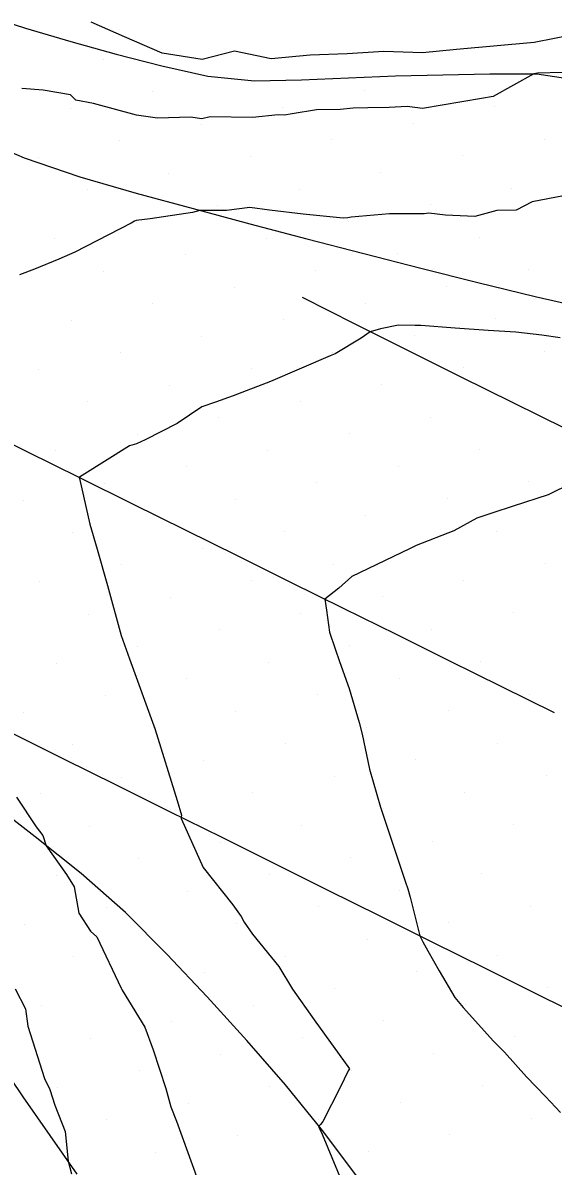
# Model space of a CAD drawing. Extents: x 2354170 to 2357230, y 866100 to 868290.
# Drawn here: x 2355304.97 to 2355327.49, y 867373.67 to 867422.25 of the extents above; entities that cross this region are included whole.
import ezdxf

# ---------------------------------------------------------------- set-up
doc = ezdxf.new("R2010")
doc.units = 0
for name, color, linetype in [('Default', 7, 'Continuous'), ('DTM Contours Major', 7, 'Continuous'), ('Exist DTM Breakline', 7, 'Continuous'), ('Exist DTM Scan Elevation Point', 7, 'Continuous'), ('Exist Roads EOP', 7, 'Continuous')]:
    doc.layers.add(name, color=color, linetype=linetype)

msp = doc.modelspace()

# ---------------------------------------------------------------- linework, layer by layer
at = {"layer": 'Default'}
for points in [[(2355344.514, 867422.979), (2355334.258, 867421.751), (2355333.559, 867421.728), (2355332.766, 867421.732), (2355331.905, 867421.668), (2355330.881, 867421.74), (2355329.743, 867421.789), (2355328.415, 867421.759), (2355326.683, 867421.413), (2355323.389, 867421.126), (2355321.939, 867420.982), (2355320.301, 867421.031), (2355318.744, 867420.937), (2355317.18, 867420.886), (2355315.52, 867420.726), (2355313.955, 867421.048), (2355312.59, 867420.697), (2355310.889, 867420.966), (2355309.284, 867421.656), (2355307.867, 867422.284)], [(2355328.958, 867420.167), (2355326.83, 867420.118), (2355326.671, 867420.086), (2355324.954, 867419.125), (2355324.457, 867419.033), (2355321.939, 867418.611), (2355321.293, 867418.692), (2355320.531, 867418.661), (2355319.622, 867418.639), (2355318.994, 867418.633), (2355318.442, 867418.568), (2355317.446, 867418.56), (2355316.415, 867418.387), (2355316.078, 867418.324), (2355315.807, 867418.348), (2355314.722, 867418.232), (2355312.924, 867418.256), (2355312.575, 867418.167), (2355312.09, 867418.251), (2355310.689, 867418.207), (2355309.796, 867418.323), (2355307.971, 867418.822), (2355307.223, 867418.965), (2355306.998, 867419.194), (2355305.824, 867419.399), (2355304.928, 867419.466)], [(2355328.601, 867415.032), (2355326.597, 867414.648), (2355325.918, 867414.299), (2355325.102, 867414.273), (2355324.169, 867414.026), (2355322.919, 867414.084), (2355322.214, 867414.169), (2355322.017, 867414.141), (2355320.539, 867414.134), (2355318.92, 867413.991), (2355318.768, 867413.972), (2355318.575, 867413.96), (2355316.874, 867414.127), (2355315.441, 867414.296), (2355314.617, 867414.408), (2355313.618, 867414.277), (2355312.48, 867414.281), (2355312.171, 867414.199), (2355310.372, 867413.919), (2355309.787, 867413.848), (2355309.717, 867413.825), (2355309.57, 867413.735), (2355307.182, 867412.505), (2355306.497, 867412.215), (2355305.467, 867411.781), (2355304.829, 867411.55)], [(2355327.793, 867408.867), (2355327.019, 867408.979), (2355325.916, 867409.103), (2355324.734, 867409.186), (2355323.332, 867409.277), (2355321.869, 867409.386), (2355321.633, 867409.396), (2355320.92, 867409.412), (2355320.157, 867409.246), (2355319.727, 867409.127), (2355319.333, 867408.859), (2355318.238, 867408.188), (2355318.025, 867408.107), (2355315.483, 867407.013), (2355313.905, 867406.411), (2355313.147, 867406.138), (2355312.574, 867405.94), (2355311.528, 867405.231), (2355310.163, 867404.538), (2355309.792, 867404.365), (2355309.495, 867404.276), (2355307.492, 867403.014), (2355307.381, 867402.949), (2355307.363, 867402.946), (2355307.361, 867402.938), (2355307.364, 867402.923), (2355307.373, 867402.887), (2355307.807, 867400.953), (2355308.126, 867399.89), (2355308.567, 867398.343), (2355309.138, 867396.223), (2355309.502, 867395.225), (2355310.537, 867392.379), (2355310.566, 867392.302), (2355310.57, 867392.29), (2355310.574, 867392.275), (2355311.521, 867389.215), (2355311.704, 867388.58), (2355311.688, 867388.503), (2355311.696, 867388.442), (2355312.629, 867386.358), (2355313.89, 867384.776), (2355314.249, 867384.277), (2355314.367, 867384.043), (2355314.723, 867383.535), (2355315.848, 867382.162), (2355316.425, 867381.186), (2355317.346, 867379.896), (2355318.847, 867377.809), (2355318.782, 867377.723), (2355318.441, 867377.02), (2355317.71, 867375.564), (2355317.617, 867375.439), (2355317.538, 867375.377), (2355317.537, 867375.315), (2355317.636, 867375.124), (2355317.753, 867374.866), (2355318.669, 867372.638)], [(2355328.283, 867402.686), (2355327.286, 867402.202), (2355325.791, 867401.722), (2355324.93, 867401.43), (2355324.255, 867401.21), (2355323.283, 867400.663), (2355321.682, 867400.042), (2355321.565, 867399.992), (2355321.39, 867399.906), (2355318.94, 867398.73), (2355318.389, 867398.227), (2355317.798, 867397.767), (2355317.861, 867397.293), (2355317.993, 867396.359), (2355318.229, 867395.654), (2355318.419, 867395.11), (2355318.833, 867393.973), (2355319.251, 867392.53), (2355319.38, 867392.032), (2355319.687, 867390.539), (2355320.159, 867388.932), (2355320.187, 867388.837), (2355320.212, 867388.758), (2355320.424, 867388.123), (2355321.216, 867385.745), (2355321.321, 867385.459), (2355321.417, 867385.102), (2355321.593, 867384.421), (2355321.83, 867383.459), (2355321.957, 867383.209), (2355322.166, 867382.817), (2355322.647, 867381.976), (2355323.321, 867380.844), (2355323.679, 867380.407), (2355324.958, 867378.984), (2355325.424, 867378.513), (2355326.362, 867377.466), (2355327.174, 867376.627), (2355327.814, 867375.957)], [(2355304.694, 867389.357), (2355305.539, 867388.093), (2355305.815, 867387.725), (2355305.96, 867387.284), (2355306.829, 867386.062), (2355307.153, 867385.546), (2355307.346, 867384.417), (2355307.842, 867383.654), (2355308.117, 867383.421), (2355309.141, 867381.233), (2355309.181, 867381.147), (2355310.149, 867379.576), (2355310.505, 867378.618), (2355311.042, 867376.977), (2355311.248, 867376.192), (2355311.497, 867375.587), (2355312.398, 867373.083)], [(2355304.641, 867381.213), (2355305.08, 867380.359), (2355305.176, 867379.625), (2355305.887, 867377.39), (2355306.116, 867376.927), (2355306.328, 867376.26), (2355306.76, 867375.147), (2355306.888, 867373.885), (2355307.04, 867373.35)]]:
    msp.add_lwpolyline(points, dxfattribs=at)
at = {"layer": 'DTM Contours Major'}
for points in [[(2355328.601, 867415.032), (2355326.597, 867414.648), (2355325.918, 867414.299), (2355325.102, 867414.273), (2355324.169, 867414.026), (2355322.919, 867414.084), (2355322.214, 867414.169), (2355322.017, 867414.141), (2355320.539, 867414.134), (2355318.92, 867413.991), (2355318.768, 867413.972), (2355318.575, 867413.96), (2355316.874, 867414.127), (2355315.441, 867414.296), (2355314.617, 867414.408), (2355313.618, 867414.277), (2355312.48, 867414.281), (2355312.171, 867414.199), (2355310.372, 867413.919), (2355309.787, 867413.848), (2355309.717, 867413.825), (2355309.57, 867413.735), (2355307.182, 867412.505), (2355306.497, 867412.215), (2355305.467, 867411.781), (2355304.829, 867411.55)], [(2355304.694, 867389.357), (2355305.539, 867388.093), (2355305.815, 867387.725), (2355305.96, 867387.284), (2355306.829, 867386.062), (2355307.153, 867385.546), (2355307.346, 867384.417), (2355307.842, 867383.654), (2355308.117, 867383.421), (2355309.141, 867381.233), (2355309.181, 867381.147), (2355310.149, 867379.576), (2355310.505, 867378.618), (2355311.042, 867376.977), (2355311.248, 867376.192), (2355311.497, 867375.587), (2355312.398, 867373.083)]]:
    msp.add_lwpolyline(points, dxfattribs=at)
at = {"layer": 'Exist DTM Breakline'}
for points in [[(2355302.724, 867417.51), (2355305.02, 867416.523), (2355307.386, 867415.716), (2355309.785, 867415.013), (2355312.197, 867414.357), (2355314.613, 867413.714), (2355317.031, 867413.078), (2355319.45, 867412.45), (2355321.872, 867411.829), (2355324.297, 867411.22), (2355326.726, 867410.629), (2355329.162, 867410.069)], [(2355316.839, 867410.592), (2355319.067, 867409.458), (2355321.303, 867408.34), (2355323.542, 867407.228), (2355325.783, 867406.119), (2355328.024, 867405.012), (2355330.266, 867403.905), (2355332.508, 867402.8), (2355334.75, 867401.694), (2355336.992, 867400.587), (2355339.232, 867399.478), (2355341.472, 867398.366), (2355343.709, 867397.25), (2355345.943, 867396.129), (2355348.176, 867395.004), (2355350.407, 867393.877), (2355352.64, 867392.751), (2355354.873, 867391.628), (2355357.107, 867390.506), (2355359.342, 867389.386), (2355361.577, 867388.266), (2355363.813, 867387.148)], [(2355302.9, 867405.152), (2355305.14, 867404.04), (2355307.379, 867402.929), (2355309.619, 867401.819), (2355311.859, 867400.708), (2355314.099, 867399.599), (2355316.339, 867398.489), (2355318.58, 867397.38), (2355320.82, 867396.271), (2355323.061, 867395.162), (2355325.301, 867394.053), (2355327.542, 867392.944)], [(2355304.458, 867392.093), (2355306.697, 867390.982), (2355308.937, 867389.87), (2355311.175, 867388.758), (2355313.414, 867387.645), (2355315.652, 867386.532), (2355317.891, 867385.418), (2355320.129, 867384.305), (2355322.368, 867383.192), (2355324.607, 867382.079), (2355326.845, 867380.967), (2355329.085, 867379.855), (2355331.325, 867378.745), (2355333.565, 867377.635), (2355335.806, 867376.527), (2355338.047, 867375.42), (2355340.29, 867374.314), (2355342.532, 867373.21)], [(2355319.2, 867373.19), (2355317.693, 867375.184), (2355316.124, 867377.13), (2355314.484, 867379.017), (2355312.797, 867380.862), (2355311.088, 867382.686), (2355309.322, 867384.456), (2355307.446, 867386.107), (2355305.486, 867387.659), (2355303.514, 867389.196)]]:
    msp.add_lwpolyline(points, dxfattribs=at)
at = {"layer": 'Exist DTM Scan Elevation Point'}
for p, q in [((2355308.376, 867420.708), (2355308.376, 867420.708)), ((2355310.461, 867419.329), (2355310.461, 867419.329)), ((2355319.475, 867419.36), (2355319.475, 867419.36)), ((2355306.996, 867418.623), (2355306.996, 867418.623)), ((2355316.01, 867418.655), (2355316.01, 867418.655)), ((2355325.024, 867418.687), (2355325.024, 867418.687)), ((2355312.546, 867417.949), (2355312.546, 867417.949)), ((2355321.56, 867417.981), (2355321.56, 867417.981)), ((2355327.109, 867417.307), (2355327.109, 867417.307)), ((2355309.081, 867417.244), (2355309.081, 867417.244)), ((2355318.095, 867417.275), (2355318.095, 867417.275)), ((2355305.617, 867416.538), (2355305.617, 867416.538)), ((2355314.631, 867416.57), (2355314.631, 867416.57)), ((2355323.645, 867416.602), (2355323.645, 867416.602)), ((2355311.166, 867415.864), (2355311.166, 867415.864)), ((2355320.18, 867415.896), (2355320.18, 867415.896)), ((2355307.702, 867415.159), (2355307.702, 867415.159)), ((2355316.716, 867415.19), (2355316.716, 867415.19)), ((2355325.73, 867415.222), (2355325.73, 867415.222)), ((2355313.251, 867414.485), (2355313.251, 867414.485)), ((2355322.265, 867414.517), (2355322.265, 867414.517)), ((2355309.787, 867413.779), (2355309.787, 867413.779)), ((2355318.801, 867413.811), (2355318.801, 867413.811)), ((2355306.323, 867413.074), (2355306.323, 867413.074)), ((2355315.336, 867413.105), (2355315.336, 867413.105)), ((2355324.35, 867413.137), (2355324.35, 867413.137)), ((2355311.872, 867412.4), (2355311.872, 867412.4)), ((2355320.886, 867412.432), (2355320.886, 867412.432)), ((2355308.408, 867411.694), (2355308.408, 867411.694)), ((2355317.421, 867411.726), (2355317.421, 867411.726)), ((2355326.435, 867411.758), (2355326.435, 867411.758)), ((2355313.957, 867411.02), (2355313.957, 867411.02)), ((2355322.971, 867411.052), (2355322.971, 867411.052)), ((2355310.493, 867410.315), (2355310.493, 867410.315)), ((2355319.506, 867410.347), (2355319.506, 867410.347)), ((2355307.028, 867409.609), (2355307.028, 867409.609)), ((2355316.042, 867409.641), (2355316.042, 867409.641)), ((2355325.056, 867409.673), (2355325.056, 867409.673)), ((2355312.578, 867408.935), (2355312.578, 867408.935)), ((2355321.591, 867408.967), (2355321.591, 867408.967)), ((2355309.113, 867408.23), (2355309.113, 867408.23)), ((2355318.127, 867408.262), (2355318.127, 867408.262)), ((2355327.141, 867408.293), (2355327.141, 867408.293)), ((2355323.676, 867407.588), (2355323.676, 867407.588)), ((2355305.649, 867407.524), (2355305.649, 867407.524)), ((2355314.663, 867407.556), (2355314.663, 867407.556)), ((2355311.198, 867406.85), (2355311.198, 867406.85)), ((2355320.212, 867406.882), (2355320.212, 867406.882)), ((2355307.734, 867406.145), (2355307.734, 867406.145)), ((2355316.748, 867406.177), (2355316.748, 867406.177)), ((2355325.761, 867406.208), (2355325.761, 867406.208)), ((2355313.283, 867405.471), (2355313.283, 867405.471)), ((2355322.297, 867405.503), (2355322.297, 867405.503)), ((2355309.819, 867404.765), (2355309.819, 867404.765)), ((2355318.833, 867404.797), (2355318.833, 867404.797)), ((2355306.354, 867404.06), (2355306.354, 867404.06)), ((2355315.368, 867404.092), (2355315.368, 867404.092)), ((2355324.382, 867404.123), (2355324.382, 867404.123)), ((2355311.904, 867403.386), (2355311.904, 867403.386)), ((2355320.917, 867403.418), (2355320.917, 867403.418)), ((2355326.467, 867402.744), (2355326.467, 867402.744)), ((2355308.439, 867402.68), (2355308.439, 867402.68)), ((2355317.453, 867402.712), (2355317.453, 867402.712)), ((2355304.975, 867401.975), (2355304.975, 867401.975)), ((2355313.989, 867402.007), (2355313.989, 867402.007)), ((2355323.002, 867402.038), (2355323.002, 867402.038)), ((2355310.524, 867401.301), (2355310.524, 867401.301)), ((2355319.538, 867401.333), (2355319.538, 867401.333)), ((2355307.06, 867400.596), (2355307.06, 867400.596)), ((2355316.074, 867400.627), (2355316.074, 867400.627)), ((2355325.087, 867400.659), (2355325.087, 867400.659)), ((2355312.609, 867399.922), (2355312.609, 867399.922)), ((2355321.623, 867399.953), (2355321.623, 867399.953)), ((2355309.145, 867399.216), (2355309.145, 867399.216)), ((2355318.159, 867399.248), (2355318.159, 867399.248)), ((2355327.172, 867399.279), (2355327.172, 867399.279)), ((2355305.68, 867398.511), (2355305.68, 867398.511)), ((2355314.694, 867398.542), (2355314.694, 867398.542)), ((2355323.708, 867398.574), (2355323.708, 867398.574)), ((2355311.23, 867397.837), (2355311.23, 867397.837)), ((2355320.244, 867397.868), (2355320.244, 867397.868)), ((2355307.765, 867397.131), (2355307.765, 867397.131)), ((2355316.779, 867397.163), (2355316.779, 867397.163)), ((2355325.793, 867397.194), (2355325.793, 867397.194)), ((2355313.315, 867396.457), (2355313.315, 867396.457)), ((2355322.329, 867396.489), (2355322.329, 867396.489)), ((2355309.85, 867395.752), (2355309.85, 867395.752)), ((2355318.864, 867395.783), (2355318.864, 867395.783)), ((2355306.386, 867395.046), (2355306.386, 867395.046)), ((2355315.4, 867395.078), (2355315.4, 867395.078)), ((2355324.414, 867395.109), (2355324.414, 867395.109)), ((2355311.935, 867394.372), (2355311.935, 867394.372)), ((2355320.949, 867394.404), (2355320.949, 867394.404)), ((2355308.471, 867393.667), (2355308.471, 867393.667)), ((2355317.485, 867393.698), (2355317.485, 867393.698)), ((2355326.499, 867393.73), (2355326.499, 867393.73)), ((2355323.034, 867393.024), (2355323.034, 867393.024)), ((2355305.007, 867392.961), (2355305.007, 867392.961)), ((2355314.02, 867392.993), (2355314.02, 867392.993)), ((2355310.556, 867392.287), (2355310.556, 867392.287)), ((2355319.57, 867392.319), (2355319.57, 867392.319)), ((2355307.092, 867391.582), (2355307.092, 867391.582)), ((2355316.105, 867391.613), (2355316.105, 867391.613)), ((2355325.119, 867391.645), (2355325.119, 867391.645)), ((2355312.641, 867390.908), (2355312.641, 867390.908)), ((2355321.655, 867390.939), (2355321.655, 867390.939)), ((2355309.176, 867390.202), (2355309.176, 867390.202)), ((2355318.19, 867390.234), (2355318.19, 867390.234)), ((2355327.204, 867390.266), (2355327.204, 867390.266)), ((2355305.712, 867389.497), (2355305.712, 867389.497)), ((2355314.726, 867389.528), (2355314.726, 867389.528)), ((2355323.74, 867389.56), (2355323.74, 867389.56)), ((2355311.261, 867388.823), (2355311.261, 867388.823)), ((2355320.275, 867388.855), (2355320.275, 867388.855)), ((2355325.825, 867388.181), (2355325.825, 867388.181)), ((2355307.797, 867388.117), (2355307.797, 867388.117)), ((2355316.811, 867388.149), (2355316.811, 867388.149)), ((2355313.346, 867387.443), (2355313.346, 867387.443)), ((2355322.36, 867387.475), (2355322.36, 867387.475)), ((2355309.882, 867386.738), (2355309.882, 867386.738)), ((2355318.896, 867386.77), (2355318.896, 867386.77)), ((2355306.418, 867386.032), (2355306.418, 867386.032)), ((2355315.431, 867386.064), (2355315.431, 867386.064)), ((2355324.445, 867386.096), (2355324.445, 867386.096)), ((2355311.967, 867385.358), (2355311.967, 867385.358)), ((2355320.981, 867385.39), (2355320.981, 867385.39)), ((2355308.503, 867384.653), (2355308.503, 867384.653)), ((2355317.516, 867384.685), (2355317.516, 867384.685)), ((2355326.53, 867384.716), (2355326.53, 867384.716)), ((2355305.038, 867383.947), (2355305.038, 867383.947)), ((2355314.052, 867383.979), (2355314.052, 867383.979)), ((2355323.066, 867384.011), (2355323.066, 867384.011)), ((2355319.601, 867383.305), (2355319.601, 867383.305)), ((2355307.123, 867382.568), (2355307.123, 867382.568)), ((2355316.137, 867382.6), (2355316.137, 867382.6)), ((2355325.151, 867382.631), (2355325.151, 867382.631)), ((2355312.673, 867381.894), (2355312.673, 867381.894)), ((2355321.686, 867381.926), (2355321.686, 867381.926)), ((2355309.208, 867381.188), (2355309.208, 867381.188)), ((2355318.222, 867381.22), (2355318.222, 867381.22)), ((2355327.236, 867381.252), (2355327.236, 867381.252)), ((2355305.744, 867380.483), (2355305.744, 867380.483)), ((2355314.758, 867380.515), (2355314.758, 867380.515)), ((2355323.771, 867380.546), (2355323.771, 867380.546)), ((2355311.293, 867379.809), (2355311.293, 867379.809)), ((2355320.307, 867379.841), (2355320.307, 867379.841)), ((2355307.829, 867379.103), (2355307.829, 867379.103)), ((2355316.843, 867379.135), (2355316.843, 867379.135)), ((2355325.856, 867379.167), (2355325.856, 867379.167)), ((2355322.392, 867378.461), (2355322.392, 867378.461)), ((2355313.378, 867378.43), (2355313.378, 867378.43)), ((2355309.914, 867377.724), (2355309.914, 867377.724)), ((2355318.928, 867377.756), (2355318.928, 867377.756)), ((2355306.449, 867377.018), (2355306.449, 867377.018)), ((2355315.463, 867377.05), (2355315.463, 867377.05)), ((2355324.477, 867377.082), (2355324.477, 867377.082)), ((2355311.999, 867376.345), (2355311.999, 867376.345)), ((2355321.013, 867376.376), (2355321.013, 867376.376)), ((2355308.534, 867375.639), (2355308.534, 867375.639)), ((2355317.548, 867375.671), (2355317.548, 867375.671)), ((2355326.562, 867375.702), (2355326.562, 867375.702)), ((2355314.084, 867374.965), (2355314.084, 867374.965)), ((2355323.098, 867374.997), (2355323.098, 867374.997)), ((2355310.619, 867374.26), (2355310.619, 867374.26)), ((2355319.633, 867374.291), (2355319.633, 867374.291))]:
    msp.add_line(p, q, dxfattribs=at)
at = {"layer": 'Exist Roads EOP'}
for points in [[(2355303.181, 867422.634), (2355305.087, 867422.027), (2355307.003, 867421.454), (2355308.93, 867420.918), (2355310.868, 867420.424), (2355312.821, 867419.994), (2355314.807, 867419.782), (2355316.806, 867419.825), (2355318.804, 867419.919), (2355320.802, 867419.998), (2355322.802, 867420.043), (2355324.801, 867420.089), (2355326.799, 867420.086), (2355328.777, 867419.793)], [(2355307.276, 867373.336), (2355306.122, 867374.97), (2355304.984, 867376.614), (2355303.857, 867378.266)]]:
    msp.add_lwpolyline(points, dxfattribs=at)

doc.saveas('drawing.dxf')
